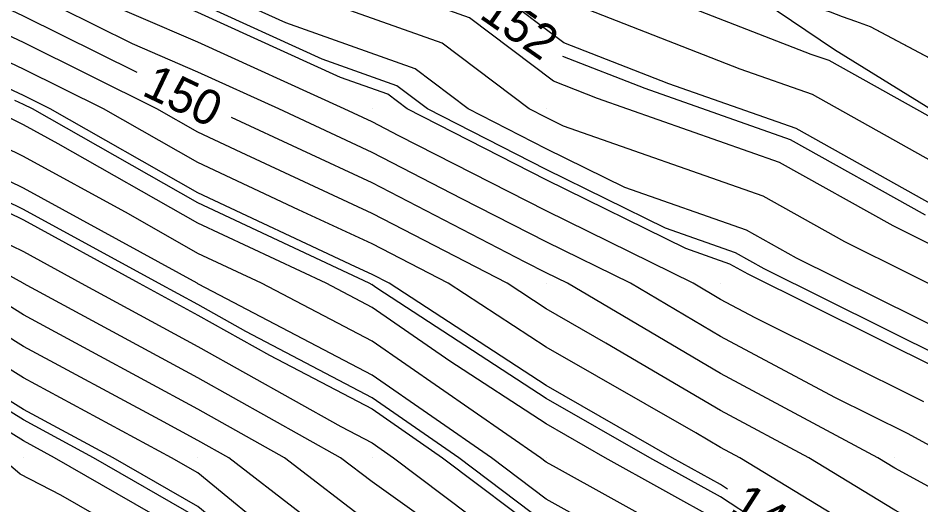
# Model space of a CAD drawing. Extents: x 2354170 to 2357230, y 866100 to 868290.
# Drawn here: x 2355899.7 to 2355951.5, y 867027.3 to 867055.2 of the extents above; entities that cross this region are included whole.
import ezdxf

# ---------------------------------------------------------------- set-up
doc = ezdxf.new("R2010")
doc.units = 0
for name, color, linetype in [('Default', 7, 'Continuous'), ('DTM Contours Major', 7, 'Continuous'), ('DTM Contours Major Text', 7, 'Continuous'), ('DTM Contours Minor', 7, 'Continuous'), ('DTM Contours Minor Text', 7, 'Continuous'), ('Exist DTM QL2 LIDAR Elevation Point', 7, 'Continuous'), ('PH Exist DTM Breakline', 7, 'Continuous')]:
    doc.layers.add(name, color=color, linetype=linetype)

msp = doc.modelspace()

# ---------------------------------------------------------------- linework, layer by layer
at = {"layer": 'Default'}
for points in [[(2355906.509, 867052.097), (2355899.982, 867055.341), (2355890.057, 867060.011), (2355889.982, 867060.051), (2355889.903, 867060.09), (2355879.982, 867065.084), (2355877.016, 867067.046), (2355869.982, 867069.54), (2355869.665, 867069.695), (2355869.045, 867070.011), (2355859.981, 867074.442), (2355850.002, 867079.991), (2355849.981, 867080.002), (2355849.975, 867080.006), (2355849.964, 867080.011), (2355843.284, 867083.314), (2355839.981, 867084.897), (2355836.776, 867086.807), (2355830.11, 867090.012), (2355829.981, 867090.078), (2355829.831, 867090.162), (2355819.981, 867095.757), (2355817.642, 867097.566)], [(2355955.438, 867045.152), (2355945.261, 867050.835), (2355941.098, 867052.299), (2355931.56, 867056.011), (2355928.711, 867058.165), (2355920.494, 867061.089), (2355911.137, 867065.608), (2355907.376, 867068.166), (2355898.621, 867070.199), (2355891.911, 867073.342), (2355887.895, 867075.068), (2355880.638, 867078.862), (2355871.851, 867081.722), (2355866.512, 867083.481), (2355859.981, 867086.109), (2355857.643, 867087.674), (2355850.506, 867090.012)], [(2355958.215, 867046.075), (2355946.209, 867052.78), (2355945.185, 867053.14), (2355932.141, 867058.217), (2355930.276, 867059.627), (2355924.898, 867061.54), (2355911.62, 867067.953), (2355908.876, 867069.82), (2355898.345, 867072.265), (2355892.793, 867074.865), (2355886.941, 867077.382), (2355880.768, 867080.609), (2355873.293, 867083.041), (2355863.834, 867086.159), (2355859.981, 867087.709), (2355858.602, 867088.632), (2355854.391, 867090.012)], [(2355955.443, 867040.545), (2355949.884, 867043.304), (2355943.364, 867046.946), (2355932.924, 867050.617), (2355930.4, 867051.599), (2355925.581, 867055.241), (2355911.684, 867060.186), (2355910.169, 867060.918), (2355904.376, 867064.857), (2355899.173, 867066.066), (2355890.146, 867070.294), (2355889.805, 867070.441), (2355880.379, 867075.368), (2355871.849, 867078.144), (2355869.982, 867078.905), (2355867.181, 867080.011), (2355859.981, 867082.908), (2355855.726, 867085.756), (2355849.981, 867087.638), (2355848.393, 867088.424)], [(2355957.047, 867050.222), (2355948.58, 867054.726), (2355947.743, 867055.031), (2355946.985, 867055.303), (2355946.296, 867055.56), (2355940.811, 867057.275), (2355932.721, 867060.424), (2355931.841, 867061.089), (2355929.303, 867061.992), (2355912.104, 867070.298), (2355910.376, 867071.474), (2355898.069, 867074.331), (2355893.676, 867076.389), (2355885.986, 867079.696), (2355880.897, 867082.355), (2355874.736, 867084.361), (2355864.777, 867087.643)], [(2355954.494, 867038.714), (2355947.108, 867042.381), (2355942.416, 867045.001), (2355930.967, 867049.026), (2355929.982, 867049.512), (2355929.001, 867050.011), (2355924.016, 867053.779), (2355911.905, 867058.088), (2355909.982, 867058.962), (2355907.57, 867060.011), (2355902.876, 867063.203), (2355899.449, 867063.999), (2355892.949, 867067.044), (2355889.982, 867068.616), (2355887.155, 867070.011), (2355880.249, 867073.621), (2355874.501, 867075.492), (2355869.982, 867077.332), (2355863.204, 867080.011), (2355859.981, 867081.308), (2355854.768, 867084.798), (2355849.981, 867086.366), (2355847.542, 867087.572)], [(2355940.383, 867028.21), (2355939.982, 867028.471), (2355937.207, 867030.011), (2355929.982, 867034.147), (2355920.96, 867040.011), (2355919.982, 867040.517), (2355919.036, 867040.958), (2355909.982, 867045.206), (2355901.522, 867050.011), (2355899.982, 867050.777), (2355898.536, 867051.457), (2355889.982, 867055.177), (2355880.049, 867060.011), (2355879.982, 867060.045), (2355873.984, 867064.014), (2355869.982, 867065.433), (2355866.908, 867066.938), (2355860.886, 867070.011), (2355859.981, 867070.453), (2355858.986, 867071.007), (2355852.092, 867074.765)], [(2355969.089, 867027.542), (2355962.188, 867030.235), (2355959.866, 867031.149), (2355952.595, 867035.052), (2355941.554, 867040.534), (2355940.519, 867041.112), (2355937.994, 867042), (2355929.982, 867045.95), (2355922.002, 867050.011), (2355920.885, 867050.855), (2355918.173, 867051.82), (2355909.982, 867055.544), (2355900.194, 867059.799), (2355899.982, 867059.905), (2355899.755, 867060.011), (2355889.982, 867065.19), (2355880.211, 867070.011), (2355879.99, 867070.127), (2355879.806, 867070.187), (2355878.942, 867070.539)], [(2355993.492, 867029.081), (2355992.349, 867029.651), (2355991.568, 867029.962), (2355990.817, 867030.297), (2355990.063, 867030.58), (2355979.017, 867034.158), (2355978.691, 867034.264), (2355978.678, 867034.271), (2355977.591, 867034.648), (2355976.61, 867035.01), (2355975.691, 867035.347), (2355968.994, 867037.063), (2355958.848, 867041.057), (2355956.392, 867042.376), (2355952.661, 867044.228), (2355944.313, 867048.891), (2355937.011, 867051.458), (2355930.98, 867053.805), (2355927.146, 867056.703), (2355916.089, 867060.637), (2355910.653, 867063.263), (2355905.876, 867066.511), (2355901.774, 867067.464)], [(2355936.979, 867014.672), (2355932.529, 867017.464), (2355929.786, 867019.235), (2355928.596, 867020.011), (2355919.982, 867026.142), (2355914.97, 867030.011), (2355909.982, 867032.802), (2355903.902, 867036.091), (2355899.982, 867038.2), (2355897.072, 867040.011), (2355889.982, 867043.911), (2355881.298, 867048.695), (2355879.982, 867049.416), (2355879.589, 867049.618), (2355878.997, 867050.011), (2355873.249, 867053.279), (2355869.982, 867055.282), (2355867.079, 867057.109), (2355861.482, 867060.011), (2355860.474, 867060.504), (2355859.981, 867060.756), (2355858.306, 867061.686), (2355851.183, 867065.786)], [(2355860.143, 867064.838), (2355863.232, 867063.262), (2355869.871, 867060.011), (2355869.944, 867059.973), (2355869.982, 867059.95), (2355876.143, 867056.172), (2355879.982, 867053.99), (2355887.608, 867050.011), (2355889.982, 867048.703), (2355892.888, 867047.105), (2355899.982, 867043.648), (2355906.62, 867040.011), (2355909.982, 867038.193), (2355914.11, 867035.883), (2355919.982, 867032.805), (2355924.026, 867030.011), (2355929.982, 867025.521), (2355939.86, 867020.011), (2355939.982, 867019.934), (2355940.249, 867019.744), (2355946.703, 867015.117)], [(2355953.545, 867036.883), (2355944.331, 867041.457), (2355941.467, 867043.056), (2355934.48, 867045.513), (2355929.982, 867047.731), (2355925.502, 867050.011), (2355922.45, 867052.317), (2355915.039, 867054.954), (2355909.982, 867057.253), (2355903.638, 867060.011), (2355901.377, 867061.549), (2355899.725, 867061.933), (2355896.593, 867063.4)], [(2355953.266, 867030.011), (2355950.697, 867031.39), (2355946.539, 867033.454), (2355939.982, 867036.968), (2355934.803, 867040.011), (2355929.982, 867042.388), (2355925.142, 867044.851), (2355919.982, 867047.52), (2355914.631, 867050.011), (2355909.982, 867052.125), (2355906.243, 867053.75), (2355899.982, 867056.862), (2355893.29, 867060.011)], [(2355951.646, 867033.221), (2355941.967, 867038.026), (2355939.982, 867039.09), (2355938.415, 867040.011), (2355929.982, 867044.169), (2355921.516, 867048.478), (2355919.982, 867049.271), (2355918.392, 867050.011), (2355909.982, 867053.834), (2355903.218, 867056.775), (2355899.982, 867058.383), (2355896.523, 867060.011)], [(2355938.28, 867004.426), (2355936.035, 867008.405), (2355928.311, 867013.394), (2355920.596, 867018.418), (2355919.153, 867019.339), (2355918.744, 867020.011), (2355909.982, 867027.213), (2355905.123, 867030.011), (2355899.982, 867032.778), (2355892.656, 867037.337), (2355889.982, 867039.041), (2355888.339, 867040.011), (2355879.982, 867044.586), (2355876.401, 867046.431), (2355871.012, 867050.011), (2355870.355, 867050.385), (2355869.982, 867050.614), (2355864.214, 867054.244), (2355859.981, 867056.439), (2355857.742, 867057.772), (2355855.541, 867059.208)], [(2355956.564, 867023.429), (2355949.982, 867027.008), (2355945.044, 867030.011), (2355939.982, 867032.723), (2355933.406, 867036.587), (2355929.982, 867038.547), (2355927.73, 867040.011), (2355919.982, 867044.018), (2355912.484, 867047.51), (2355909.982, 867048.684), (2355907.644, 867050.011), (2355899.982, 867053.819), (2355892.788, 867057.205)], [(2355958.422, 867020.011), (2355949.982, 867024.599), (2355941.083, 867030.011), (2355939.982, 867030.601), (2355938.552, 867031.441), (2355929.982, 867036.347), (2355924.345, 867040.011), (2355919.982, 867042.268), (2355915.76, 867044.234), (2355909.982, 867046.945), (2355904.583, 867050.011), (2355899.982, 867052.298), (2355895.662, 867054.331)], [(2355957.786, 867010.011), (2355949.982, 867015.107), (2355943.142, 867020.011), (2355939.982, 867022.074), (2355935.347, 867024.646), (2355929.982, 867027.639), (2355926.835, 867030.011), (2355919.982, 867034.747), (2355910.03, 867039.963), (2355909.982, 867039.99), (2355909.943, 867040.011), (2355899.982, 867045.467), (2355890.659, 867050.011)], [(2355957.369, 867012.624), (2355949.982, 867017.448), (2355946.408, 867020.011), (2355939.982, 867024.207), (2355930.558, 867029.435), (2355929.982, 867029.756), (2355929.645, 867030.011), (2355919.982, 867036.689), (2355913.643, 867040.011), (2355909.982, 867041.729), (2355906.006, 867043.987), (2355899.982, 867047.287), (2355894.393, 867050.011)], [(2355959.983, 867013.72), (2355950.622, 867019.371), (2355949.982, 867019.789), (2355949.673, 867020.011), (2355939.982, 867026.339), (2355933.364, 867030.011), (2355929.982, 867031.947), (2355924.452, 867035.541), (2355919.982, 867038.63), (2355917.348, 867040.011), (2355909.982, 867043.468), (2355901.981, 867048.012), (2355899.982, 867049.107), (2355898.127, 867050.011)], [(2355999.894, 867003.069), (2355999.234, 867003.934), (2355997.844, 867005.532), (2355996.653, 867006.068), (2355981.504, 867012.246), (2355970.202, 867020.017), (2355970.023, 867020.097), (2355969.815, 867020.178), (2355959.983, 867023.945), (2355951.286, 867028.707), (2355949.982, 867029.416), (2355949.004, 867030.011), (2355939.982, 867034.845), (2355931.191, 867040.011), (2355929.982, 867040.607), (2355928.769, 867041.224), (2355919.982, 867045.769), (2355911.926, 867049.52)], [(2355957.638, 866999.722), (2355948.698, 867007.726), (2355947.228, 867010.011), (2355939.982, 867015.17), (2355932.267, 867020.011), (2355929.982, 867021.285), (2355924.806, 867025.187), (2355919.982, 867028.621), (2355918.181, 867030.011), (2355909.982, 867034.599), (2355899.989, 867040.004), (2355899.982, 867040.008), (2355899.977, 867040.011), (2355889.982, 867045.508)], [(2355896.438, 867043.555), (2355899.982, 867041.828), (2355903.298, 867040.011), (2355909.982, 867036.396), (2355918.19, 867031.803), (2355919.982, 867030.864), (2355921.216, 867030.011), (2355929.982, 867023.403), (2355936.064, 867020.011), (2355939.982, 867017.552), (2355948.52, 867011.473), (2355949.982, 867010.425), (2355950.616, 867010.011), (2355959.983, 867001.418)], [(2355944.015, 866999.399), (2355941.957, 867002.598), (2355938.187, 867009.28), (2355928.803, 867015.341), (2355921.632, 867020.011), (2355919.982, 867021.185), (2355914.835, 867025.158), (2355909.982, 867029.147), (2355908.482, 867030.011), (2355899.982, 867034.585), (2355891.264, 867040.011)], [(2355954.787, 866990.98), (2355949.442, 866998.713), (2355945.576, 867002.174), (2355940.536, 867010.011), (2355939.982, 867010.405), (2355938.923, 867011.07), (2355929.295, 867017.288), (2355925.114, 867020.011), (2355919.982, 867023.664), (2355911.759, 867030.011), (2355909.982, 867031.005), (2355907.816, 867032.177), (2355899.982, 867036.393), (2355894.168, 867040.011)], [(2355931.83, 866948.162), (2355932.795, 866950.01), (2355931.697, 866958.295), (2355932.491, 866960.01), (2355935.674, 866964.318), (2355935.681, 866970.01), (2355936.145, 866973.847), (2355939.476, 866980.01), (2355939.594, 866980.398), (2355938.321, 866995.017), (2355938.255, 866999.783), (2355933.884, 867007.53), (2355927.819, 867011.446), (2355921.762, 867015.391), (2355917.578, 867018.062), (2355916.39, 867020.011), (2355909.982, 867025.278), (2355901.765, 867030.011), (2355899.982, 867030.97), (2355897.442, 867032.551)], [(2355928.037, 866941.955), (2355929.086, 866950.01), (2355929.036, 866950.956), (2355927.94, 866960.01), (2355927.889, 866962.103), (2355929.982, 866965.109), (2355932.065, 866967.928), (2355932.067, 866970.01), (2355932.922, 866977.07), (2355934.511, 866980.01), (2355935.786, 866984.206), (2355935.017, 866993.034), (2355934.907, 867001.028), (2355931.732, 867006.654), (2355927.327, 867009.499), (2355922.928, 867012.364), (2355916.003, 867016.785), (2355914.037, 867020.011), (2355909.982, 867023.344), (2355902.122, 867027.871), (2355899.789, 867029.069), (2355898.703, 867030.011)]]:
    msp.add_lwpolyline(points, dxfattribs=at)
at = {"layer": 'DTM Contours Major'}
for points in [[(2355906.509, 867052.097), (2355899.982, 867055.341), (2355890.057, 867060.011), (2355889.982, 867060.051), (2355889.903, 867060.09), (2355879.982, 867065.084), (2355877.016, 867067.046), (2355869.982, 867069.54), (2355869.665, 867069.695), (2355869.045, 867070.011), (2355859.981, 867074.442), (2355850.002, 867079.991), (2355849.981, 867080.002), (2355849.975, 867080.006), (2355849.964, 867080.011), (2355843.284, 867083.314), (2355839.981, 867084.897), (2355836.776, 867086.807), (2355830.11, 867090.012), (2355829.981, 867090.078), (2355829.831, 867090.162), (2355819.981, 867095.757), (2355817.642, 867097.566)], [(2355999.894, 867003.069), (2355999.234, 867003.934), (2355997.844, 867005.532), (2355996.653, 867006.068), (2355981.504, 867012.246), (2355970.202, 867020.017), (2355970.023, 867020.097), (2355969.815, 867020.178), (2355959.983, 867023.945), (2355951.286, 867028.707), (2355949.982, 867029.416), (2355949.004, 867030.011), (2355939.982, 867034.845), (2355931.191, 867040.011), (2355929.982, 867040.607), (2355928.769, 867041.224), (2355919.982, 867045.769), (2355911.926, 867049.52)]]:
    msp.add_lwpolyline(points, dxfattribs=at)
at = {"layer": 'DTM Contours Minor'}
for points in [[(2355968.409, 867046.498), (2355962.542, 867048.001), (2355961.165, 867048.478), (2355959.927, 867048.903), (2355958.81, 867049.284), (2355948.58, 867054.726), (2355947.743, 867055.031), (2355946.985, 867055.303), (2355946.296, 867055.56), (2355940.811, 867057.275), (2355932.721, 867060.424), (2355931.841, 867061.089), (2355929.303, 867061.992), (2355912.104, 867070.298), (2355910.376, 867071.474), (2355898.069, 867074.331), (2355893.676, 867076.389), (2355885.986, 867079.696), (2355880.897, 867082.355), (2355874.736, 867084.361), (2355861.157, 867088.836)], [(2355952.912, 867035.662), (2355942.48, 867040.842), (2355940.835, 867041.76), (2355936.823, 867043.171), (2355929.982, 867046.544), (2355923.168, 867050.011), (2355921.407, 867051.342), (2355917.129, 867052.865), (2355909.982, 867056.113), (2355901.017, 867060.011), (2355900.377, 867060.447), (2355899.909, 867060.555), (2355899.023, 867060.971), (2355889.982, 867065.761), (2355885.151, 867068.145)], [(2355951.736, 867043.92), (2355943.996, 867048.242), (2355935.649, 867051.177), (2355930.921, 867053.018)], [(2355952.516, 867020.011), (2355949.982, 867021.388), (2355946.468, 867023.525), (2355939.982, 867027.76), (2355935.926, 867030.011), (2355929.982, 867033.413), (2355920.261, 867039.732), (2355919.982, 867039.925), (2355919.818, 867040.011), (2355909.982, 867044.627), (2355900.502, 867050.011), (2355899.982, 867050.269), (2355899.494, 867050.499)], [(2355955.396, 867010.011), (2355949.982, 867013.546), (2355940.966, 867020.011), (2355939.982, 867020.653), (2355938.54, 867021.453), (2355929.982, 867026.227), (2355924.962, 867030.011), (2355919.982, 867033.453), (2355912.75, 867037.243), (2355909.982, 867038.792), (2355907.728, 867040.011), (2355899.982, 867044.254), (2355891.705, 867048.288)], [(2355945.866, 867006.926), (2355943.882, 867010.011), (2355939.982, 867012.787), (2355932.529, 867017.464), (2355929.786, 867019.235), (2355928.596, 867020.011), (2355919.982, 867026.142), (2355914.97, 867030.011), (2355909.982, 867032.802), (2355903.902, 867036.091), (2355899.982, 867038.2), (2355897.072, 867040.011)], [(2355933.461, 866946.531), (2355935.277, 866950.01), (2355934.559, 866955.434), (2355936.675, 866960.01), (2355938.08, 866961.912), (2355938.089, 866970.01), (2355938.294, 866971.699), (2355939.982, 866974.822), (2355942.499, 866977.494), (2355943.301, 866980.01), (2355941.303, 866987.38), (2355940.523, 866996.339), (2355940.487, 866998.953), (2355935.318, 867008.113), (2355928.147, 867012.745), (2355920.984, 867017.409), (2355918.628, 867018.913), (2355917.959, 867020.011), (2355909.982, 867026.568), (2355904.004, 867030.011), (2355899.982, 867032.175), (2355894.251, 867035.742)]]:
    msp.add_lwpolyline(points, dxfattribs=at)
at = {"layer": 'Exist DTM QL2 LIDAR Elevation Point'}
for p, q in [((2355899.982, 867050.011), (2355899.982, 867050.011)), ((2355909.982, 867050.011), (2355909.982, 867050.011)), ((2355919.982, 867050.011), (2355919.982, 867050.011)), ((2355929.982, 867050.011), (2355929.982, 867050.011)), ((2355899.982, 867040.011), (2355899.982, 867040.011)), ((2355909.982, 867040.011), (2355909.982, 867040.011)), ((2355919.982, 867040.011), (2355919.982, 867040.011)), ((2355929.982, 867040.011), (2355929.982, 867040.011)), ((2355939.982, 867040.011), (2355939.982, 867040.011)), ((2355899.982, 867030.011), (2355899.982, 867030.011)), ((2355909.982, 867030.011), (2355909.982, 867030.011)), ((2355919.982, 867030.011), (2355919.982, 867030.011)), ((2355929.982, 867030.011), (2355929.982, 867030.011)), ((2355939.982, 867030.011), (2355939.982, 867030.011)), ((2355949.982, 867030.011), (2355949.982, 867030.011))]:
    msp.add_line(p, q, dxfattribs=at)
at = {"layer": 'PH Exist DTM Breakline'}
msp.add_lwpolyline([(2355933.24, 867062.395), (2355946.519, 867053.414), (2355958.329, 867046.113), (2355975.452, 867031.582), (2355987.118, 867020.494), (2355997.691, 867004.497), (2355998.919, 866994.114), (2355994.317, 866978.647), (2355992.172, 866973.01), (2355982.621, 866959.958), (2355970.618, 866944.617), (2355958.444, 866930.14), (2355943.24, 866915.439), (2355923.524, 866898.466), (2355915.238, 866891.493), (2355893.502, 866873.214)], dxfattribs=at)

# ---------------------------------------------------------------- texts
at = {"layer": 'Default'}
for s, rotation, p in [('150', 334.5599, (2355906.711, 867050.836)), ('149', 327.2165, (2355940.44, 867026.961))]:
    msp.add_text(s, height=2, rotation=rotation, dxfattribs=at).set_placement(p)
at = {"layer": 'DTM Contours Major Text'}
msp.add_text('150', height=2, rotation=334.5599, dxfattribs=at).set_placement((2355906.711, 867050.836))
at = {"layer": 'DTM Contours Minor Text'}
msp.add_text('152', height=2, rotation=325.1408, dxfattribs=at).set_placement((2355926.069, 867055.272))

doc.saveas('drawing.dxf')
